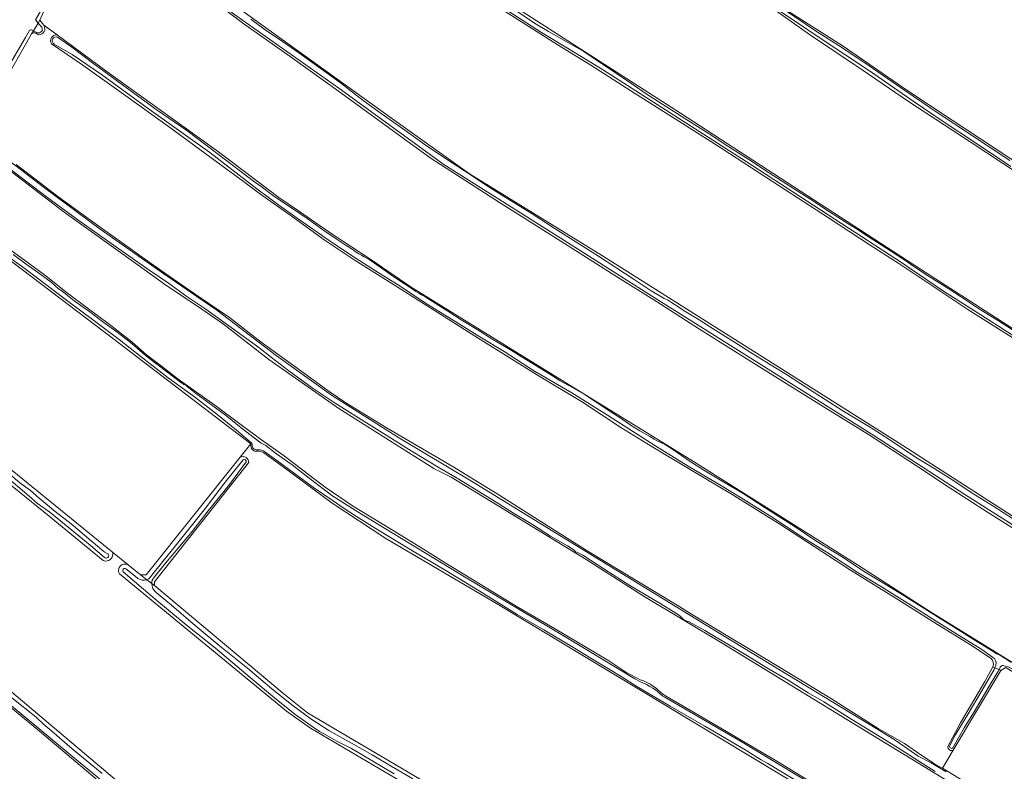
# Model space of a CAD drawing. Header units: metres. Extents: x 149984 to 156489, y 469398 to 478068.
# Tile 390 of 656: x 152178 to 152536, y 474138 to 474412. Entities that reach past the tile are written whole.
import ezdxf

# ---------------------------------------------------------------- set-up
doc = ezdxf.new("R2010")
doc.units = ezdxf.units.M
doc.header["$LTSCALE"] = 0.75
for name, color, linetype, lineweight in [('B-WE-GR-GRAS-GV', 252, 'Continuous', 13), ('B-WE-OG-TERREIN_OEVER-GV', 252, 'Continuous', 18), ('B-WE-OG-WATER-GV', 252, 'Continuous', 18), ('B-WE-OG-WATER_KANAAL-GV', 252, 'Continuous', 18), ('B-WE-OG-WATER_SLOOT-GV', 252, 'Continuous', 18)]:
    doc.layers.add(name, color=color, linetype=linetype, lineweight=lineweight)

msp = doc.modelspace()

# ---------------------------------------------------------------- linework, layer by layer
at = {"layer": 'B-WE-GR-GRAS-GV', "flags": 128}
for points in [[(152268.56, 474540.209), (152267.031, 474541.295), (152263.135, 474543.535), (152260.832, 474544.86), (152259.955, 474543.859), (152259.14, 474542.927), (152234.689, 474500.241), (152234.812, 474500.134), (152236.269, 474498.872), (152236.576, 474498.606), (152241.922, 474494.841), (152259.964, 474482.134), (152329.48, 474434.9), (152418.323, 474377.622), (152505.67, 474320.751), (152592.786, 474264.705), (152604.853, 474256.942), (152683.492, 474205.242), (152714.191, 474185.572), (152729.799, 474175.182), (152733.251, 474172.984), (152734.92, 474172.317), (152739.608, 474178.567), (152741.487, 474181.072)], [(152270.97, 474542.712), (152276.786, 474538.693), (152286.064, 474531.557), (152295.792, 474524.372), (152306.416, 474516.155), (152306.619, 474516.007), (152346.266, 474487.416), (152369.012, 474472.675), (152409.517, 474446.219), (152418.808, 474440.594), (152428.803, 474434.197), (152438.492, 474427.627), (152444.489, 474423.377), (152447.416, 474421.465), (152455.975, 474415.74), (152477.581, 474402.035), (152500.321, 474386.312), (152517.294, 474375.051), (152548.526, 474354.475)], [(152541.315, 474355.699), (152524.19, 474366.905), (152501.377, 474381.842), (152484.858, 474393.209), (152465.32, 474406.29), (152452.774, 474415.13), (152444.399, 474421.064), (152423.563, 474434.725), (152411.272, 474442.092), (152393.411, 474453.739), (152386.06, 474458.566), (152371.673, 474467.66), (152353.988, 474478.867), (152338.221, 474489.873), (152320.111, 474502.636), (152305.502, 474513.123), (152291.396, 474523.287), (152282.911, 474530.013), (152275.65, 474535.171), (152268.682, 474539.59)], [(152232.587, 474496.42), (152208.085, 474452.428), (152209.979, 474450.196), (152214.828, 474446.704), (152238.704, 474429.51), (152313.047, 474375.852), (152341.502, 474355.528), (152389.92, 474325.628), (152497.596, 474257.608), (152592.924, 474196.197), (152695.143, 474131.359), (152700.911, 474128.32), (152702.418, 474127.742)], [(152549.307, 474289.424), (152522.965, 474306.081), (152497.836, 474322.795), (152487.408, 474329.49), (152471.806, 474339.708), (152454.553, 474350.848), (152433.374, 474364.752), (152420.355, 474372.998), (152400.265, 474385.766), (152385.707, 474395.136), (152373.378, 474402.686), (152361.735, 474410.1), (152348.56, 474418.491), (152344.575, 474421.056), (152322.758, 474436.129), (152297.445, 474453.245), (152275.97, 474467.783), (152258.323, 474479.268), (152239.928, 474491.863)], [(152207.614, 474447.142), (152205.786, 474447.665), (152186.463, 474414.763), (152185.027, 474411.499), (152186.463, 474409.671), (152191.25, 474406.178), (152191.294, 474406.146), (152209.572, 474392.698), (152250.046, 474363.583), (152271.974, 474346.867), (152279.154, 474342.091), (152291.794, 474333.337), (152305.489, 474324.311), (152320.251, 474314.248), (152367.943, 474284.724), (152423.04, 474250.648), (152482.706, 474213.046), (152509.732, 474195.682), (152557.648, 474166.044), (152610.255, 474132.818)], [(152546.501, 474221.919), (152530.155, 474232.247), (152515.777, 474241.506), (152504.216, 474249.115), (152486.729, 474260.497), (152471.284, 474270.094), (152455.785, 474279.699), (152442.264, 474288.261), (152425.187, 474298.859), (152409.61, 474308.99), (152394.423, 474318.516), (152374.766, 474331.041), (152352.429, 474345.077), (152327.5, 474361.104), (152311.156, 474372.981), (152294.569, 474385.058), (152276.138, 474398.256), (152259.759, 474409.856), (152245.027, 474420.831), (152227.004, 474433.569), (152217.786, 474439.789), (152212.805, 474443.34)], [(152191.25, 474406.178), (152186.463, 474409.671)], [(152181.985, 474406.565), (152181.314, 474405.477), (152162.484, 474372.41)], [(152184.518, 474406.237), (152183.501, 474406.734)], [(152531.406, 474178.939), (152523.905, 474183.808), (152510.969, 474191.938), (152496.45, 474200.937), (152480.243, 474211.022), (152466.975, 474219.755), (152454.79, 474227.599), (152437.174, 474238.644), (152423.014, 474247.025), (152407.564, 474256.323), (152396.607, 474263.094), (152382.304, 474272.502), (152366.275, 474282.17), (152344.585, 474295.644), (152327.433, 474306.53), (152310.916, 474317.06), (152299.866, 474323.937), (152288.498, 474331.527), (152277.029, 474339.818), (152265.049, 474348.396), (152259.146, 474352.703), (152250.523, 474359.03), (152241.382, 474365.68), (152234.023, 474371.161), (152225.828, 474377.189), (152215.489, 474384.534), (152200.62, 474395.158), (152189.229, 474402.86)], [(152516.322, 474133.859), (152478.884, 474156.613), (152433.507, 474184.527), (152405.065, 474201.46), (152383.898, 474214.954), (152334.818, 474244.985), (152328.468, 474248.16), (152293.939, 474269.988), (152268.407, 474287.847), (152251.871, 474300.679), (152243.933, 474306.236), (152230.439, 474315.364), (152220.748, 474322.23), (152193.892, 474341.545), (152169.316, 474360.256), (152161.016, 474365.657), (152159.652, 474366.168), (152158.515, 474365.429), (152151.124, 474352.241), (152149.418, 474349.129)], [(152176.424, 474358.882), (152191.544, 474347.238), (152206.983, 474336.077), (152219.548, 474327.042), (152221.453, 474325.74), (152230.55, 474319.346), (152242.754, 474310.821), (152254.079, 474303.177), (152265.542, 474294.131), (152276.53, 474286.243), (152283.512, 474281.217), (152290.4, 474276.205), (152296.455, 474272.08), (152311.478, 474262.82), (152335.709, 474248.646), (152352.568, 474238.27), (152370.143, 474227.12), (152384.966, 474217.809), (152401.209, 474207.927), (152417.077, 474198.315), (152422.291, 474194.983), (152435.56, 474187.078), (152443.627, 474182.143), (152458.174, 474173.394), (152473.257, 474164.127), (152490.233, 474153.412), (152499.909, 474147.878), (152505.872, 474143.75), (152511.514, 474139.968), (152513.705, 474138.949), (152517.611, 474145.471)], [(152171.363, 474329.84), (152179.885, 474323.716), (152186.649, 474318.739), (152195.029, 474311.998), (152202.229, 474306.729), (152210.29, 474300.76), (152218.461, 474294.271), (152223.793, 474289.52), (152229.256, 474285.455), (152235.327, 474280.747), (152248.672, 474271.259), (152258.306, 474264.031), (152265.686, 474258.524), (152273.662, 474252.996), (152278.055, 474249.588), (152283.965, 474245.035), (152289.247, 474241.117), (152298.88, 474234.495), (152313.034, 474225.863), (152324.663, 474218.783), (152332.63, 474213.741), (152347.561, 474204.595), (152359.015, 474197.591), (152372.441, 474189.821), (152384.058, 474182.89), (152391.871, 474178.218), (152398.816, 474173.657), (152400.647, 474172.656), (152401.551, 474172.223), (152402.791, 474171.541), (152403.661, 474171.151), (152404.62, 474170.813), (152405.575, 474170.407), (152406.531, 474169.898), (152407.346, 474169.475), (152408.154, 474168.946), (152409.412, 474168.044), (152410.012, 474167.491), (152411.7, 474166.024), (152412.89, 474165.258), (152433.019, 474153.552), (152453.986, 474141.099), (152467.28, 474132.932)], [(152208.073, 474214.546), (152188.339, 474230.749), (152117.06, 474288.614), (152115.076, 474288.534), (152088.882, 474241.147), (152088.882, 474239.719), (152119.203, 474213.049), (152170.907, 474169.908), (152226.121, 474123.196)], [(152261.785, 474257.108), (152257.927, 474252.259)], [(152261.068, 474250.215), (152261.015, 474250.16), (152226.725, 474206.821), (152226.725, 474205.551), (152273.953, 474165.864), (152282.446, 474159.117), (152374.125, 474105.062), (152468.66, 474047.754), (152470.565, 474047.436), (152500.332, 474101.246), (152503.585, 474107.126), (152373.331, 474185.628), (152351.265, 474198.963), (152311.021, 474222.617), (152291.495, 474235.555), (152273.572, 474248.752), (152266.519, 474253.823), (152265.871, 474254.185), (152265.266, 474254.357), (152264.691, 474254.423), (152264.063, 474254.444)], [(152230.717, 474113.631), (152184.853, 474152.37), (152088.552, 474232.019), (152086.568, 474233.738), (152084.716, 474233.738), (152083.448, 474232.416), (152061.962, 474195.639), (152061.697, 474193.654), (152067.236, 474188.331), (152099.418, 474159.842), (152152.954, 474115.452)], [(152217.114, 474212.996), (152211.413, 474217.637)], [(152316.56, 474134.057), (152283.51, 474153.517), (152274.858, 474159.709), (152213.965, 474209.707)], [(152605.905, 474132.646), (152590.85, 474141.827), (152575.574, 474151.346), (152549.425, 474167.776), (152538.77, 474174.436), (152536.781, 474175.563), (152535.017, 474174.534), (152517.611, 474145.471), (152513.705, 474138.949), (152554.121, 474114.138)], [(152515.686, 474146.774), (152520.322, 474155.384), (152529.081, 474170.465), (152531.996, 474175.89)]]:
    msp.add_lwpolyline(points, dxfattribs=at)
at = {"layer": 'B-WE-GR-GRAS-GV'}
for points in [[(152186.463, 474409.671, -0.6157182), (152184.518, 474406.237)], [(152183.501, 474406.734, 0.373779), (152181.985, 474406.565)], [(152189.229, 474402.86, -0.6358889), (152191.25, 474406.178)], [(152261.904, 474255.995, -0.0167832), (152261.785, 474257.108)], [(152264.063, 474254.444, -0.430819), (152261.904, 474255.995)], [(152257.927, 474252.259, -0.5657664), (152261.068, 474250.215)], [(152211.413, 474217.637, -0.6239945), (152208.073, 474214.546)], [(152213.965, 474209.707, -0.7632579), (152217.114, 474212.996)], [(152531.996, 474175.89, 0.3400821), (152531.406, 474178.939)], [(152517.611, 474145.471, -0.5852408), (152515.686, 474146.774)]]:
    msp.add_lwpolyline(points, format="xyb", dxfattribs=at)
at = {"layer": 'B-WE-GR-GRAS-GV', "flags": 128}
msp.add_lwpolyline([(152257.927, 474252.259), (152261.785, 474257.108), (152211.938, 474295.288), (152168.44, 474328.149), (152147.803, 474343.071), (152146.056, 474342.833), (152118.831, 474295.288), (152118.91, 474293.938), (152142.14, 474274.038), (152211.413, 474217.637), (152217.114, 474212.996), (152221.622, 474209.325), (152223.765, 474209.325)], close=True, dxfattribs=at)
at = {"layer": 'B-WE-OG-TERREIN_OEVER-GV', "flags": 128}
for points in [[(152268.682, 474539.59), (152275.65, 474535.171), (152282.911, 474530.013), (152291.396, 474523.287), (152305.502, 474513.123), (152320.111, 474502.636), (152338.221, 474489.873), (152353.988, 474478.867), (152371.673, 474467.66), (152386.06, 474458.566), (152393.411, 474453.739), (152411.272, 474442.092), (152423.563, 474434.725), (152444.399, 474421.064), (152452.774, 474415.13), (152465.32, 474406.29), (152484.858, 474393.209), (152501.377, 474381.842), (152524.19, 474366.905), (152541.315, 474355.699)], [(152734.612, 474171.71), (152734.92, 474172.317), (152733.251, 474172.984), (152729.799, 474175.182), (152714.191, 474185.572), (152683.492, 474205.242), (152604.853, 474256.942), (152592.786, 474264.705), (152505.67, 474320.751), (152418.323, 474377.622), (152329.48, 474434.9), (152259.964, 474482.134), (152241.922, 474494.841)], [(152239.928, 474491.863), (152258.323, 474479.268), (152275.97, 474467.783), (152297.445, 474453.245), (152322.758, 474436.129), (152344.575, 474421.056), (152348.56, 474418.491), (152361.735, 474410.1), (152373.378, 474402.686), (152385.707, 474395.136), (152400.265, 474385.766), (152420.355, 474372.998), (152433.374, 474364.752), (152454.553, 474350.848), (152471.806, 474339.708), (152487.408, 474329.49), (152497.836, 474322.795), (152522.965, 474306.081), (152549.307, 474289.424)], [(152377.133, 474401.275), (152367.733, 474406.978), (152357.171, 474413.87), (152347.096, 474420.222), (152342.062, 474423.639), (152336.278, 474427.452), (152327.337, 474433.735), (152317.965, 474439.92), (152307.375, 474447.362), (152299.29, 474452.814), (152291.106, 474458.211), (152283.154, 474463.58), (152272.692, 474470.506), (152259.401, 474479.454), (152250.158, 474485.769), (152244.397, 474489.661), (152241.064, 474491.783)], [(152204.825, 474448.734), (152188.394, 474420.338), (152183.376, 474411.649), (152184.405, 474410.491), (152185.027, 474411.499), (152186.463, 474414.763), (152205.786, 474447.665), (152206.173, 474448.467)], [(152702.418, 474127.742), (152700.911, 474128.32), (152695.143, 474131.359), (152592.924, 474196.197), (152497.596, 474257.608), (152389.92, 474325.628), (152341.502, 474355.528), (152313.047, 474375.852), (152238.704, 474429.51), (152214.828, 474446.704)], [(152763.716, 474212.311), (152764.089, 474212.886), (152762.176, 474212.684), (152706.962, 474249.619), (152679.693, 474267.524), (152668.599, 474275.106), (152659.926, 474280.772), (152621.285, 474305.876), (152618.456, 474307.734), (152605.446, 474316.341), (152591.124, 474326.728), (152566.087, 474343.188), (152548.526, 474354.475), (152517.294, 474375.051), (152500.321, 474386.312), (152477.581, 474402.035), (152455.975, 474415.74), (152447.416, 474421.465), (152444.489, 474423.377), (152438.492, 474427.627), (152428.803, 474434.197), (152418.808, 474440.594), (152409.517, 474446.219)], [(152212.805, 474443.34), (152217.786, 474439.789), (152227.004, 474433.569), (152245.027, 474420.831), (152259.759, 474409.856), (152276.138, 474398.256), (152294.569, 474385.058), (152311.156, 474372.981), (152327.5, 474361.104), (152352.429, 474345.077), (152374.766, 474331.041), (152394.423, 474318.516), (152409.61, 474308.99), (152425.187, 474298.859), (152442.264, 474288.261), (152455.785, 474279.699), (152471.284, 474270.094), (152486.729, 474260.497), (152504.216, 474249.115), (152515.777, 474241.506), (152530.155, 474232.247), (152546.501, 474221.919)], [(152708.749, 474120.542), (152702.362, 474124.823), (152693.67, 474130.157), (152683.057, 474136.619), (152674.219, 474142.616), (152666.383, 474147.37), (152658.035, 474152.49), (152652.055, 474156.758), (152636.507, 474166.567), (152596.425, 474191.504), (152558.04, 474215.657), (152521.874, 474238.636), (152488.712, 474260.179), (152446.932, 474286.422), (152406.719, 474311.62), (152374.471, 474332.249), (152332.169, 474358.883), (152293.915, 474386.693), (152256.705, 474412.935), (152225.109, 474435.653), (152214.011, 474443.095), (152213.425, 474443.465)], [(152538.659, 474358.224), (152526.406, 474366.327), (152513.265, 474375.068), (152503.347, 474381.779), (152487.459, 474392.784), (152469.59, 474404.711), (152460.166, 474411.024), (152445.344, 474421.014)], [(152353.805, 474418.131), (152365.128, 474410.437), (152370.208, 474407.362), (152378.369, 474402.793), (152383.163, 474400.064), (152386.142, 474398.091), (152394.291, 474392.629), (152400.556, 474388.346), (152405.805, 474384.704), (152413.154, 474379.999), (152421.187, 474374.875), (152428.802, 474370.051), (152435.863, 474365.381), (152443.204, 474360.752), (152450.356, 474356.067), (152458.116, 474351.04), (152465.45, 474346.365), (152472.542, 474341.695), (152479.928, 474336.909), (152482.059, 474335.697), (152487.027, 474332.422), (152493.393, 474328.311), (152498.878, 474324.785), (152502.484, 474322.297), (152507.629, 474318.792), (152513.684, 474315.035), (152520.335, 474310.763), (152527.17, 474306.214), (152534.118, 474301.938), (152540.903, 474297.582)], [(152456.211, 474415.284), (152467.445, 474407.664), (152477.091, 474401.566), (152487.051, 474394.902), (152500.031, 474385.951), (152512.183, 474377.677), (152524.677, 474369.342), (152538.29, 474360.324)], [(152186.463, 474409.671), (152185.027, 474411.499), (152184.405, 474410.491), (152185.715, 474409.017)], [(152261.781, 474411.903), (152267.09, 474408.005), (152273.37, 474403.707), (152279.273, 474399.636), (152287.928, 474393.401), (152294.428, 474388.728), (152302.803, 474382.213), (152309.241, 474377.566), (152317.887, 474371.41), (152325.377, 474366.048), (152332.694, 474361.132), (152339.657, 474356.582), (152347.28, 474351.46), (152354.848, 474346.751), (152364.289, 474340.921), (152372.312, 474335.708), (152380.518, 474330.469), (152388.427, 474325.484), (152401.45, 474317.038), (152407.241, 474313.118), (152412.417, 474310.061), (152413.547, 474309.609), (152414.285, 474309.132), (152415, 474308.648), (152416.319, 474307.749), (152420.198, 474305.24), (152425.05, 474302.303), (152430.173, 474299.024), (152437.986, 474294.141), (152443.64, 474290.531), (152450.73, 474286.163), (152456.955, 474282.352), (152464.556, 474277.46), (152477.402, 474269.145), (152487.712, 474262.903), (152494.551, 474258.566), (152503.911, 474252.243), (152510.975, 474247.989), (152517.532, 474243.863), (152524.215, 474239.353), (152531.996, 474234.548), (152539.589, 474229.696)], [(152179.776, 474405.263), (152173.952, 474395.195), (152163.654, 474376.963), (152160.783, 474371.873), (152161.685, 474370.648), (152162.484, 474372.41), (152181.314, 474405.477), (152181.985, 474406.565), (152182.652, 474407.648), (152182.238, 474407.875)], [(152181.196, 474407.744), (152179.776, 474405.263)], [(152184.084, 474406.912), (152182.842, 474407.544), (152182.652, 474407.648), (152181.985, 474406.565)], [(152183.501, 474406.734), (152184.518, 474406.237)], [(152610.255, 474132.818), (152557.648, 474166.044), (152509.732, 474195.682), (152482.706, 474213.046), (152423.04, 474250.648), (152367.943, 474284.724), (152320.251, 474314.248), (152305.489, 474324.311), (152291.794, 474333.337), (152279.154, 474342.091), (152271.974, 474346.867), (152250.046, 474363.583), (152209.572, 474392.698), (152191.294, 474406.146), (152191.25, 474406.178)], [(152191.444, 474405.338), (152196.629, 474401.641), (152204.654, 474395.664), (152215.055, 474387.93), (152227.391, 474378.929), (152238.468, 474371.281), (152250.002, 474362.515), (152262.811, 474352.844), (152265.6, 474350.923), (152270.132, 474347.526), (152274.234, 474344.748), (152277.748, 474342.344), (152282.303, 474339.222), (152288.389, 474334.872), (152292.885, 474331.835), (152296.238, 474329.667), (152297.145, 474329.069), (152298.138, 474328.434), (152299.08, 474327.804), (152299.763, 474327.32), (152300.613, 474326.725), (152301.178, 474326.393), (152302.085, 474325.862), (152303.093, 474325.308), (152303.871, 474324.917), (152304.977, 474324.328), (152306.862, 474322.94), (152313.944, 474317.989), (152317.842, 474315.403), (152320.659, 474313.481), (152321.976, 474312.687), (152323.02, 474312.017), (152323.949, 474311.47), (152324.444, 474311.184), (152325.373, 474310.741), (152327.966, 474308.971), (152333.592, 474305.526), (152338.382, 474302.274), (152344.198, 474298.78), (152350.004, 474295.15), (152356.439, 474291.424), (152360.695, 474288.735), (152365.626, 474285.695), (152371.643, 474281.919), (152374.492, 474280.102), (152377.432, 474278.458), (152377.829, 474278.215), (152383.194, 474275.176), (152387.977, 474272.021), (152393.724, 474268.25), (152397.074, 474266.063), (152400.729, 474263.61), (152403.556, 474261.906), (152407.181, 474259.84), (152408.719, 474258.78), (152409.573, 474258.282), (152410.774, 474257.688), (152412.512, 474257.007), (152415.486, 474254.995), (152421.847, 474250.628), (152426.786, 474247.528), (152434.138, 474243.124), (152441.158, 474239.041), (152449.173, 474233.807), (152460.011, 474226.864), (152467.97, 474221.534), (152477.488, 474215.64), (152484.974, 474210.656), (152492.26, 474206.344), (152498.437, 474202.593), (152502.687, 474199.942), (152511.958, 474194.083), (152518.018, 474190.288), (152525.194, 474185.742), (152531.217, 474182.039), (152533.511, 474180.53), (152534.073, 474180.348), (152534.382, 474180.241), (152534.65, 474180.075), (152535.145, 474179.745), (152536.166, 474179.13), (152538.645, 474177.549)], [(152189.229, 474402.86), (152200.62, 474395.158), (152215.489, 474384.534), (152225.828, 474377.189), (152234.023, 474371.161), (152241.382, 474365.68), (152250.523, 474359.03), (152259.146, 474352.703), (152265.049, 474348.396), (152277.029, 474339.818), (152288.498, 474331.527), (152299.866, 474323.937), (152310.916, 474317.06), (152327.433, 474306.53), (152344.585, 474295.644), (152366.275, 474282.17), (152382.304, 474272.502), (152396.607, 474263.094), (152407.564, 474256.323), (152423.014, 474247.025), (152437.174, 474238.644), (152454.79, 474227.599), (152466.975, 474219.755), (152480.243, 474211.022), (152496.45, 474200.937), (152510.969, 474191.938), (152523.905, 474183.808), (152531.406, 474178.939)], [(152531.978, 474179.417), (152528.03, 474182.13), (152518.226, 474188.29), (152511.389, 474192.518), (152501.786, 474198.614), (152491.522, 474205.006), (152482.666, 474210.409), (152472.268, 474217.107), (152462.488, 474223.276), (152451.066, 474230.755), (152440.381, 474237.472), (152432.076, 474242.529), (152421.055, 474248.981), (152409.003, 474256.485), (152391.676, 474267.513), (152378.688, 474275.669), (152365.118, 474283.632), (152354.052, 474290.783), (152345.235, 474296.073), (152336.533, 474301.608), (152326.063, 474308.064), (152315.205, 474315.165), (152308.191, 474319.543), (152300.166, 474324.683), (152291.578, 474330.39), (152280.796, 474337.849), (152272.023, 474344.048), (152266.717, 474348.079), (152265.584, 474348.856), (152246.931, 474363.276), (152224.044, 474379.548), (152207.508, 474391.719), (152196.813, 474398.981), (152190.211, 474402.814)], [(152731.819, 474171.112), (152726.368, 474174.894), (152716.629, 474181.372), (152706.059, 474188.254), (152697.41, 474193.641), (152690.949, 474197.84), (152686.492, 474200.923), (152662.224, 474216.879), (152637.139, 474233.176), (152618.392, 474245.293), (152590.505, 474263.657), (152567.601, 474278.415), (152547.361, 474291.541), (152527.619, 474304.119), (152514.124, 474312.732), (152502.254, 474320.743), (152499.093, 474322.957), (152442.222, 474360.044), (152389.888, 474393.547), (152377.133, 474401.275)], [(152162.484, 474372.41), (152161.685, 474370.648), (152161.914, 474370.336), (152163.295, 474369.071), (152164.423, 474367.926), (152170.995, 474362.483), (152186.738, 474350.444), (152206.968, 474335.303), (152230.134, 474319.061), (152249.439, 474305.782), (152271.024, 474289.345), (152291.248, 474274.905), (152315.987, 474259.163), (152342.181, 474243.552), (152376.593, 474222.352), (152431.441, 474188.777), (152493.592, 474150.915), (152496.507, 474149.134), (152502.408, 474144.945), (152504.89, 474143.281), (152509.568, 474140.808), (152515.092, 474137.614)], [(152169.316, 474360.256), (152193.892, 474341.545), (152220.748, 474322.23), (152230.439, 474315.364), (152243.933, 474306.236), (152251.871, 474300.679), (152268.407, 474287.847), (152293.939, 474269.988), (152328.468, 474248.16), (152334.818, 474244.985), (152383.898, 474214.954), (152405.065, 474201.46), (152433.507, 474184.527), (152478.884, 474156.613), (152516.322, 474133.859)], [(152511.014, 474137.658), (152505.152, 474141.512), (152498.263, 474145.828), (152490.003, 474150.946), (152480.646, 474156.638), (152470.477, 474163.072), (152464.836, 474166.417), (152457.472, 474171.012), (152449.787, 474175.486), (152443.27, 474179.549), (152438.267, 474182.493), (152431.366, 474186.512), (152427.2, 474189.064), (152421.408, 474192.195), (152420.297, 474192.662), (152419.866, 474192.837), (152419.666, 474192.927), (152419.352, 474193.158), (152419.005, 474193.476), (152418.658, 474193.8), (152418.192, 474194.294), (152417.582, 474194.773), (152416.592, 474195.351), (152411.13, 474198.754), (152399.819, 474205.508), (152390.809, 474211.375), (152382.77, 474216.511), (152380.827, 474217.47), (152380.122, 474217.789), (152379.524, 474218.314), (152378.994, 474218.762), (152378.136, 474219.309), (152377.165, 474219.956), (152370.948, 474223.465), (152364.367, 474227.679), (152357.548, 474231.817), (152352.197, 474235.247), (152337.602, 474244.237), (152330.659, 474248.227), (152320.254, 474254.622), (152310.717, 474260.481), (152301.011, 474266.655), (152292.493, 474271.978), (152284.184, 474277.538), (152275.719, 474283.78), (152269.306, 474288.576), (152264.803, 474292.203), (152254.651, 474299.57), (152245.505, 474306.18), (152238.586, 474310.774), (152231.862, 474315.62), (152224.269, 474320.724), (152213.816, 474328.17), (152206.68, 474333.169), (152198.79, 474338.707), (152187.467, 474347.1), (152173.12, 474358.078)], [(152554.121, 474114.138), (152513.705, 474138.949), (152511.514, 474139.968), (152505.872, 474143.75), (152499.909, 474147.878), (152490.233, 474153.412), (152473.257, 474164.127), (152458.174, 474173.394), (152443.627, 474182.143), (152435.56, 474187.078), (152422.291, 474194.983), (152417.077, 474198.315), (152401.209, 474207.927), (152384.966, 474217.809), (152370.143, 474227.12), (152352.568, 474238.27), (152335.709, 474248.646), (152311.478, 474262.82), (152296.455, 474272.08), (152290.4, 474276.205), (152283.512, 474281.217), (152276.53, 474286.243), (152265.542, 474294.131), (152254.079, 474303.177), (152242.754, 474310.821), (152230.55, 474319.346), (152221.453, 474325.74), (152219.548, 474327.042), (152206.983, 474336.077), (152191.544, 474347.238), (152176.424, 474358.882)], [(152467.28, 474132.932), (152453.986, 474141.099), (152433.019, 474153.552), (152412.89, 474165.258), (152411.7, 474166.024), (152410.012, 474167.491), (152409.412, 474168.044), (152408.154, 474168.946), (152407.346, 474169.475), (152406.531, 474169.898), (152405.575, 474170.407), (152404.62, 474170.813), (152403.661, 474171.151), (152402.791, 474171.541), (152401.551, 474172.223), (152400.647, 474172.656), (152398.816, 474173.657), (152391.871, 474178.218), (152384.058, 474182.89), (152372.441, 474189.821), (152359.015, 474197.591), (152347.561, 474204.595), (152332.63, 474213.741), (152324.663, 474218.783), (152313.034, 474225.863), (152298.88, 474234.495), (152289.247, 474241.117), (152283.965, 474245.035), (152278.055, 474249.588), (152273.662, 474252.996), (152265.686, 474258.524), (152258.306, 474264.031), (152248.672, 474271.259), (152235.327, 474280.747), (152229.256, 474285.455), (152223.793, 474289.52), (152218.461, 474294.271), (152210.29, 474300.76), (152202.229, 474306.729), (152195.029, 474311.998), (152186.649, 474318.739), (152179.885, 474323.716), (152171.363, 474329.84)], [(152168.44, 474328.149), (152211.938, 474295.288), (152261.785, 474257.108)], [(152261.646, 474257.851), (152256.589, 474262.154), (152249.511, 474267.955), (152241.372, 474274.234), (152231.701, 474281.215), (152221.846, 474288.849), (152213.919, 474295.203), (152204.65, 474302.041), (152195.188, 474309.069), (152184.156, 474317.491), (152179.616, 474320.856), (152172.241, 474326.278)], [(152175.305, 474326.105), (152180.065, 474322.622), (152184.937, 474319.12), (152189.132, 474316.022), (152191.825, 474313.63), (152193.009, 474312.841), (152195.073, 474311.142), (152197.519, 474309.275), (152203.149, 474305.172), (152207.949, 474301.597), (152212.642, 474298.148), (152217.929, 474294.164), (152222.42, 474290.251), (152225.016, 474288.051), (152231.138, 474283.51), (152236.7, 474279.251), (152237.454, 474278.786), (152237.757, 474278.766), (152238.157, 474278.531), (152238.681, 474278.061), (152241.711, 474275.637), (152248.048, 474270.94), (152253.148, 474267.162), (152258.304, 474262.949), (152261.981, 474260.101), (152265.638, 474257.362), (152266.551, 474256.866), (152267.239, 474256.499), (152267.917, 474256.08), (152268.677, 474255.461), (152269.35, 474254.893), (152270.331, 474254.116), (152275.31, 474250.558), (152276.91, 474249.456), (152283.091, 474244.588), (152291.69, 474238.105), (152302.141, 474231.491), (152340.242, 474208.34), (152375.96, 474187.041), (152401.691, 474171.416), (152403.524, 474170.488), (152405.942, 474169.369), (152407.099, 474168.691), (152408.238, 474168.091), (152409.158, 474167.427), (152410.041, 474166.764), (152411.928, 474165.199), (152412.341, 474164.948), (152440.178, 474148.744), (152474.782, 474127.906)], [(152116.074, 474290.329), (152115.076, 474288.534), (152117.06, 474288.614), (152188.339, 474230.749), (152208.073, 474214.546)], [(152208.599, 474215.738), (152203.364, 474220.171), (152188.671, 474232.171), (152184.205, 474235.429), (152181.124, 474238.067), (152177.043, 474241.558), (152170.106, 474247.404), (152164.897, 474251.482), (152156.138, 474258.507), (152146.408, 474266.577), (152135.95, 474275.175), (152132.435, 474277.587), (152128.648, 474280.534), (152124.246, 474284.035), (152121.582, 474286.479), (152119.173, 474288.695), (152118.044, 474289.5), (152116.622, 474290.204), (152116.074, 474290.329)], [(152211.413, 474217.637), (152142.14, 474274.038)], [(152264.063, 474254.444), (152264.691, 474254.423), (152265.266, 474254.357), (152265.871, 474254.185), (152266.519, 474253.823), (152273.572, 474248.752), (152291.495, 474235.555), (152311.021, 474222.617), (152351.265, 474198.963), (152373.331, 474185.628), (152503.585, 474107.126), (152506.367, 474105.153), (152640.59, 474023.714), (152706.234, 473983.709), (152738.222, 473963.865), (152764.257, 473946.165), (152791.641, 473926.4), (152794.578, 473923.384), (152794.895, 473921.4), (152795.569, 473922.94)], [(152463.983, 474132.29), (152450.15, 474140.559), (152447.67, 474141.94), (152446.075, 474142.946), (152442.506, 474145.178), (152433.012, 474150.78), (152427.194, 474154.223), (152414.59, 474161.506), (152402.458, 474168.687), (152396.704, 474172.289), (152392.642, 474174.698), (152384.999, 474179.384), (152378.789, 474183.316), (152368.492, 474189.347), (152358.801, 474194.867), (152346.578, 474202.532), (152332.794, 474210.922), (152321.366, 474217.737), (152308.142, 474225.834), (152300.348, 474230.656), (152295.469, 474233.774), (152291.84, 474236.354), (152284.69, 474241.227), (152273.183, 474249.753), (152267.352, 474254.015), (152266.318, 474254.543), (152265.314, 474254.902), (152264.105, 474254.939)], [(152169.113, 474250.224), (152177.702, 474242.946), (152181.648, 474240.085), (152184.804, 474237.276), (152190.538, 474232.433), (152196.364, 474227.931), (152203.723, 474221.719), (152208.274, 474217.93), (152208.696, 474217.622), (152209.516, 474217.2)], [(152257.927, 474252.259), (152223.765, 474209.325), (152221.622, 474209.325), (152223.943, 474207.609)], [(152224.928, 474208.12), (152226.254, 474209.819), (152233.806, 474219.18), (152240.637, 474227.666), (152245.306, 474233.639), (152252.933, 474243.7), (152259.035, 474251.304)], [(152225.746, 474206.275), (152226.725, 474205.551), (152226.725, 474206.821), (152261.015, 474250.16), (152261.068, 474250.215)], [(152260.161, 474250.525), (152254.057, 474242.351), (152245.839, 474232.133)], [(152085.698, 474235.484), (152084.716, 474233.738), (152086.568, 474233.738), (152088.552, 474232.019), (152184.853, 474152.37), (152230.717, 474113.631), (152235.472, 474109.284), (152248.115, 474099.347), (152257.083, 474092.601), (152264.264, 474087.457), (152282.333, 474075.412), (152315.904, 474054.889), (152388.847, 474011.503), (152455.098, 473973.024), (152461.344, 473969.12), (152461.615, 473966.377), (152462.996, 473969.023)], [(152207.903, 474134), (152196.961, 474142.992), (152185.302, 474152.807), (152172.46, 474163.424), (152160.332, 474173.502), (152148.69, 474183.448), (152136.725, 474193.283), (152123.303, 474204.144), (152110.181, 474215.482), (152098.079, 474224.976), (152092.235, 474229.84), (152089.475, 474232.437), (152086.709, 474234.915), (152086.147, 474235.316), (152085.698, 474235.484)], [(152245.839, 474232.133), (152240.471, 474225.167), (152230.727, 474213.617), (152226.782, 474208.696), (152225.913, 474207.379)], [(152314.08, 474136.818), (152298.453, 474146.052), (152293.115, 474148.802), (152288.943, 474151.19), (152286.895, 474152.241), (152284.572, 474153.874), (152277.871, 474158.607), (152270.424, 474164.565), (152261.563, 474171.99), (152248.993, 474182.697), (152238.333, 474191.119), (152226.924, 474200.572), (152215.366, 474210.466)], [(152216.335, 474211.6), (152219.719, 474208.85), (152220.74, 474208.041)], [(152223.943, 474207.609), (152221.622, 474209.325), (152217.114, 474212.996)], [(152213.965, 474209.707), (152274.858, 474159.709), (152283.51, 474153.517), (152316.56, 474134.057), (152368.286, 474103.63), (152437.607, 474061.694), (152497.028, 474026.517), (152498.568, 474025.566)], [(152471.638, 474046.871), (152470.565, 474047.436), (152468.66, 474047.754), (152374.125, 474105.062), (152282.446, 474159.117), (152273.953, 474165.864), (152226.725, 474205.551), (152225.746, 474206.275)], [(152227.339, 474202.966), (152232.886, 474198.28), (152240.856, 474191.556), (152250.299, 474183.611), (152260.68, 474175.339), (152269.526, 474167.887), (152277.206, 474161.606), (152283.702, 474156.927), (152290.195, 474152.706), (152298.46, 474148.018), (152305.974, 474143.766), (152312.893, 474139.598), (152320.834, 474134.998)], [(152532.793, 474175.532), (152531.996, 474175.89), (152529.081, 474170.465), (152520.322, 474155.384), (152515.686, 474146.774)], [(152516.382, 474147.182), (152518.316, 474150.92), (152522.654, 474158.1), (152528.207, 474167.3), (152532.53, 474174.897), (152532.793, 474175.532)], [(152517.611, 474145.471), (152535.017, 474174.534), (152534.306, 474174.853), (152533.829, 474174.05), (152530.36, 474168.215), (152525.575, 474160.081), (152521.6, 474153.609), (152517.518, 474146.358)], [(152531.996, 474175.89), (152532.793, 474175.532), (152533.193, 474176.5)], [(152534.6, 474175.347), (152534.306, 474174.853), (152535.017, 474174.534), (152536.781, 474175.563), (152538.77, 474174.436), (152549.425, 474167.776), (152575.574, 474151.346), (152590.85, 474141.827), (152605.905, 474132.646)], [(152686.011, 474083.73), (152540.11, 474174.627), (152537.68, 474175.827), (152536.228, 474176.253)], [(152226.121, 474123.196), (152170.907, 474169.908)], [(152174.779, 474164.548), (152183.711, 474157.498), (152186.437, 474154.825), (152189.381, 474152.371), (152196.797, 474145.938), (152207.705, 474137.027)]]:
    msp.add_lwpolyline(points, dxfattribs=at)
at = {"layer": 'B-WE-OG-TERREIN_OEVER-GV'}
for points in [[(152182.238, 474407.875, 0.294793), (152181.196, 474407.744)], [(152185.715, 474409.017, -0.6668186), (152184.084, 474406.912)], [(152184.518, 474406.237, 0.6157182), (152186.463, 474409.671)], [(152181.985, 474406.565, -0.373779), (152183.501, 474406.734)], [(152191.25, 474406.178, 0.6358889), (152189.229, 474402.86)], [(152190.211, 474402.814, -0.9316944), (152191.444, 474405.338)], [(152262.365, 474256.723, 0.2432769), (152261.646, 474257.851)], [(152261.785, 474257.108, 0.0167832), (152261.904, 474255.995)], [(152261.904, 474255.995, 0.430819), (152264.063, 474254.444)], [(152264.105, 474254.939, -0.5204148), (152262.365, 474256.723)], [(152261.068, 474250.215, 0.5657664), (152257.927, 474252.259)], [(152259.035, 474251.304, -0.742529), (152260.161, 474250.525)], [(152208.073, 474214.546, 0.6239945), (152211.413, 474217.637)], [(152209.516, 474217.2, -1.2184763), (152208.599, 474215.738)], [(152217.114, 474212.996, 0.7632579), (152213.965, 474209.707)], [(152215.366, 474210.466, -0.8867793), (152216.335, 474211.6)], [(152220.74, 474208.041, 0.2342318), (152223.943, 474207.609)], [(152223.943, 474207.609, 0.0769504), (152224.928, 474208.12)], [(152225.913, 474207.379, 0.0682908), (152225.746, 474206.275)], [(152225.746, 474206.275, 0.2358886), (152227.339, 474202.966)], [(152531.406, 474178.939, -0.3400821), (152531.996, 474175.89)], [(152533.193, 474176.5, 0.3169274), (152531.978, 474179.417)], [(152534.905, 474176.008, 0.0964217), (152534.6, 474175.347)], [(152536.228, 474176.253, 0.2469553), (152534.905, 474176.008)], [(152515.686, 474146.774, 0.5852408), (152517.611, 474145.471)], [(152517.518, 474146.358, -0.86882), (152516.382, 474147.182)]]:
    msp.add_lwpolyline(points, format="xyb", dxfattribs=at)
at = {"layer": 'B-WE-OG-WATER-GV', "flags": 128}
for points in [[(152185.715, 474409.017), (152184.405, 474410.491), (152182.652, 474407.648), (152182.842, 474407.544), (152184.084, 474406.912)], [(152117.593, 474293.061), (152116.074, 474290.329), (152116.622, 474290.204), (152118.044, 474289.5), (152119.173, 474288.695), (152121.582, 474286.479), (152124.246, 474284.035), (152128.648, 474280.534), (152132.435, 474277.587), (152135.95, 474275.175), (152146.408, 474266.577), (152156.138, 474258.507), (152164.897, 474251.482), (152170.106, 474247.404), (152177.043, 474241.558), (152181.124, 474238.067), (152184.205, 474235.429), (152188.671, 474232.171), (152203.364, 474220.171), (152208.599, 474215.738)], [(152209.516, 474217.2), (152208.696, 474217.622), (152208.274, 474217.93), (152203.723, 474221.719), (152196.364, 474227.931), (152190.538, 474232.433), (152184.804, 474237.276), (152181.648, 474240.085), (152177.702, 474242.946), (152169.113, 474250.224), (152163.702, 474254.519), (152155.127, 474261.686), (152149.91, 474266.017), (152142.429, 474272.227), (152136.134, 474277.216), (152128.852, 474283.808), (152124.171, 474287.717), (152120.041, 474291.281), (152119.173, 474291.852), (152118.421, 474292.329), (152117.72, 474292.864), (152117.593, 474293.061)]]:
    msp.add_lwpolyline(points, dxfattribs=at)
at = {"layer": 'B-WE-OG-WATER-GV'}
for points in [[(152184.084, 474406.912, 0.6668186), (152185.715, 474409.017)], [(152208.599, 474215.738, 1.2184763), (152209.516, 474217.2)]]:
    msp.add_lwpolyline(points, format="xyb", dxfattribs=at)
at = {"layer": 'B-WE-OG-WATER_KANAAL-GV', "flags": 128}
for points in [[(152182.238, 474407.875), (152182.652, 474407.648), (152184.405, 474410.491), (152183.376, 474411.649), (152188.394, 474420.338), (152204.825, 474448.734)], [(152173.952, 474395.195), (152179.776, 474405.263), (152181.196, 474407.744)]]:
    msp.add_lwpolyline(points, dxfattribs=at)
at = {"layer": 'B-WE-OG-WATER_KANAAL-GV'}
msp.add_lwpolyline([(152181.196, 474407.744, -0.294793), (152182.238, 474407.875)], format="xyb", dxfattribs=at)
at = {"layer": 'B-WE-OG-WATER_SLOOT-GV', "flags": 128}
for points in [[(152241.064, 474491.783), (152244.397, 474489.661), (152250.158, 474485.769), (152259.401, 474479.454), (152272.692, 474470.506), (152283.154, 474463.58), (152291.106, 474458.211), (152299.29, 474452.814), (152307.375, 474447.362), (152317.965, 474439.92), (152327.337, 474433.735), (152336.278, 474427.452), (152342.062, 474423.639), (152347.096, 474420.222), (152357.171, 474413.87), (152367.733, 474406.978), (152377.133, 474401.275), (152389.888, 474393.547), (152442.222, 474360.044), (152499.093, 474322.957), (152502.254, 474320.743), (152514.124, 474312.732), (152527.619, 474304.119), (152547.361, 474291.541)], [(152213.425, 474443.465), (152214.011, 474443.095), (152225.109, 474435.653), (152256.705, 474412.935), (152293.915, 474386.693), (152332.169, 474358.883), (152374.471, 474332.249), (152406.719, 474311.62), (152446.932, 474286.422), (152488.712, 474260.179), (152521.874, 474238.636), (152558.04, 474215.657), (152596.425, 474191.504), (152636.507, 474166.567), (152652.055, 474156.758), (152658.035, 474152.49), (152666.383, 474147.37), (152674.219, 474142.616), (152683.057, 474136.619), (152693.67, 474130.157), (152702.362, 474124.823), (152708.749, 474120.542)], [(152445.344, 474421.014), (152460.166, 474411.024), (152469.59, 474404.711), (152487.459, 474392.784), (152503.347, 474381.779), (152513.265, 474375.068), (152526.406, 474366.327), (152538.659, 474358.224)], [(152540.903, 474297.582), (152534.118, 474301.938), (152527.17, 474306.214), (152520.335, 474310.763), (152513.684, 474315.035), (152507.629, 474318.792), (152502.484, 474322.297), (152498.878, 474324.785), (152493.393, 474328.311), (152487.027, 474332.422), (152482.059, 474335.697), (152479.928, 474336.909), (152472.542, 474341.695), (152465.45, 474346.365), (152458.116, 474351.04), (152450.356, 474356.067), (152443.204, 474360.752), (152435.863, 474365.381), (152428.802, 474370.051), (152421.187, 474374.875), (152413.154, 474379.999), (152405.805, 474384.704), (152400.556, 474388.346), (152394.291, 474392.629), (152386.142, 474398.091), (152383.163, 474400.064), (152378.369, 474402.793), (152370.208, 474407.362), (152365.128, 474410.437), (152353.805, 474418.131)], [(152538.29, 474360.324), (152524.677, 474369.342), (152512.183, 474377.677), (152500.031, 474385.951), (152487.051, 474394.902), (152477.091, 474401.566), (152467.445, 474407.664), (152456.211, 474415.284)], [(152539.589, 474229.696), (152531.996, 474234.548), (152524.215, 474239.353), (152517.532, 474243.863), (152510.975, 474247.989), (152503.911, 474252.243), (152494.551, 474258.566), (152487.712, 474262.903), (152477.402, 474269.145), (152464.556, 474277.46), (152456.955, 474282.352), (152450.73, 474286.163), (152443.64, 474290.531), (152437.986, 474294.141), (152430.173, 474299.024), (152425.05, 474302.303), (152420.198, 474305.24), (152416.319, 474307.749), (152415, 474308.648), (152414.285, 474309.132), (152413.547, 474309.609), (152412.417, 474310.061), (152407.241, 474313.118), (152401.45, 474317.038), (152388.427, 474325.484), (152380.518, 474330.469), (152372.312, 474335.708), (152364.289, 474340.921), (152354.848, 474346.751), (152347.28, 474351.46), (152339.657, 474356.582), (152332.694, 474361.132), (152325.377, 474366.048), (152317.887, 474371.41), (152309.241, 474377.566), (152302.803, 474382.213), (152294.428, 474388.728), (152287.928, 474393.401), (152279.273, 474399.636), (152273.37, 474403.707), (152267.09, 474408.005), (152261.781, 474411.903)], [(152538.645, 474177.549), (152536.166, 474179.13), (152535.145, 474179.745), (152534.65, 474180.075), (152534.382, 474180.241), (152534.073, 474180.348), (152533.511, 474180.53), (152531.217, 474182.039), (152525.194, 474185.742), (152518.018, 474190.288), (152511.958, 474194.083), (152502.687, 474199.942), (152498.437, 474202.593), (152492.26, 474206.344), (152484.974, 474210.656), (152477.488, 474215.64), (152467.97, 474221.534), (152460.011, 474226.864), (152449.173, 474233.807), (152441.158, 474239.041), (152434.138, 474243.124), (152426.786, 474247.528), (152421.847, 474250.628), (152415.486, 474254.995), (152412.512, 474257.007), (152410.774, 474257.688), (152409.573, 474258.282), (152408.719, 474258.78), (152407.181, 474259.84), (152403.556, 474261.906), (152400.729, 474263.61), (152397.074, 474266.063), (152393.724, 474268.25), (152387.977, 474272.021), (152383.194, 474275.176), (152377.829, 474278.215), (152377.432, 474278.458), (152374.492, 474280.102), (152371.643, 474281.919), (152365.626, 474285.695), (152360.695, 474288.735), (152356.439, 474291.424), (152350.004, 474295.15), (152344.198, 474298.78), (152338.382, 474302.274), (152333.592, 474305.526), (152327.966, 474308.971), (152325.373, 474310.741), (152324.444, 474311.184), (152323.949, 474311.47), (152323.02, 474312.017), (152321.976, 474312.687), (152320.659, 474313.481), (152317.842, 474315.403), (152313.944, 474317.989), (152306.862, 474322.94), (152304.977, 474324.328), (152303.871, 474324.917), (152303.093, 474325.308), (152302.085, 474325.862), (152301.178, 474326.393), (152300.613, 474326.725), (152299.763, 474327.32), (152299.08, 474327.804), (152298.138, 474328.434), (152297.145, 474329.069), (152296.238, 474329.667), (152292.885, 474331.835), (152288.389, 474334.872), (152282.303, 474339.222), (152277.748, 474342.344), (152274.234, 474344.748), (152270.132, 474347.526), (152265.6, 474350.923), (152262.811, 474352.844), (152250.002, 474362.515), (152238.468, 474371.281), (152227.391, 474378.929), (152215.055, 474387.93), (152204.654, 474395.664), (152196.629, 474401.641), (152191.444, 474405.338)], [(152190.211, 474402.814), (152196.813, 474398.981), (152207.508, 474391.719), (152224.044, 474379.548), (152246.931, 474363.276), (152265.584, 474348.856), (152266.717, 474348.079), (152272.023, 474344.048), (152280.796, 474337.849), (152291.578, 474330.39), (152300.166, 474324.683), (152308.191, 474319.543), (152315.205, 474315.165), (152326.063, 474308.064), (152336.533, 474301.608), (152345.235, 474296.073), (152354.052, 474290.783), (152365.118, 474283.632), (152378.688, 474275.669), (152391.676, 474267.513), (152409.003, 474256.485), (152421.055, 474248.981), (152432.076, 474242.529), (152440.381, 474237.472), (152451.066, 474230.755), (152462.488, 474223.276), (152472.268, 474217.107), (152482.666, 474210.409), (152491.522, 474205.006), (152501.786, 474198.614), (152511.389, 474192.518), (152518.226, 474188.29), (152528.03, 474182.13), (152531.978, 474179.417)], [(152515.092, 474137.614), (152509.568, 474140.808), (152504.89, 474143.281), (152502.408, 474144.945), (152496.507, 474149.134), (152493.592, 474150.915), (152431.441, 474188.777), (152376.593, 474222.352), (152342.181, 474243.552), (152315.987, 474259.163), (152291.248, 474274.905), (152271.024, 474289.345), (152249.439, 474305.782), (152230.134, 474319.061), (152206.968, 474335.303), (152186.738, 474350.444), (152170.995, 474362.483)], [(152173.12, 474358.078), (152187.467, 474347.1), (152198.79, 474338.707), (152206.68, 474333.169), (152213.816, 474328.17), (152224.269, 474320.724), (152231.862, 474315.62), (152238.586, 474310.774), (152245.505, 474306.18), (152254.651, 474299.57), (152264.803, 474292.203), (152269.306, 474288.576), (152275.719, 474283.78), (152284.184, 474277.538), (152292.493, 474271.978), (152301.011, 474266.655), (152310.717, 474260.481), (152320.254, 474254.622), (152330.659, 474248.227), (152337.602, 474244.237), (152352.197, 474235.247), (152357.548, 474231.817), (152364.367, 474227.679), (152370.948, 474223.465), (152377.165, 474219.956), (152378.136, 474219.309), (152378.994, 474218.762), (152379.524, 474218.314), (152380.122, 474217.789), (152380.827, 474217.47), (152382.77, 474216.511), (152390.809, 474211.375), (152399.819, 474205.508), (152411.13, 474198.754), (152416.592, 474195.351), (152417.582, 474194.773), (152418.192, 474194.294), (152418.658, 474193.8), (152419.005, 474193.476), (152419.352, 474193.158), (152419.666, 474192.927), (152419.866, 474192.837), (152420.297, 474192.662), (152421.408, 474192.195), (152427.2, 474189.064), (152431.366, 474186.512), (152438.267, 474182.493), (152443.27, 474179.549), (152449.787, 474175.486), (152457.472, 474171.012), (152464.836, 474166.417), (152470.477, 474163.072), (152480.646, 474156.638), (152490.003, 474150.946), (152498.263, 474145.828), (152505.152, 474141.512), (152511.014, 474137.658)], [(152172.241, 474326.278), (152179.616, 474320.856), (152184.156, 474317.491), (152195.188, 474309.069), (152204.65, 474302.041), (152213.919, 474295.203), (152221.846, 474288.849), (152231.701, 474281.215), (152241.372, 474274.234), (152249.511, 474267.955), (152256.589, 474262.154), (152261.646, 474257.851)], [(152474.782, 474127.906), (152440.178, 474148.744), (152412.341, 474164.948), (152411.928, 474165.199), (152410.041, 474166.764), (152409.158, 474167.427), (152408.238, 474168.091), (152407.099, 474168.691), (152405.942, 474169.369), (152403.524, 474170.488), (152401.691, 474171.416), (152375.96, 474187.041), (152340.242, 474208.34), (152302.141, 474231.491), (152291.69, 474238.105), (152283.091, 474244.588), (152276.91, 474249.456), (152275.31, 474250.558), (152270.331, 474254.116), (152269.35, 474254.893), (152268.677, 474255.461), (152267.917, 474256.08), (152267.239, 474256.499), (152266.551, 474256.866), (152265.638, 474257.362), (152261.981, 474260.101), (152258.304, 474262.949), (152253.148, 474267.162), (152248.048, 474270.94), (152241.711, 474275.637), (152238.681, 474278.061), (152238.157, 474278.531), (152237.757, 474278.766), (152237.454, 474278.786), (152236.7, 474279.251), (152231.138, 474283.51), (152225.016, 474288.051), (152222.42, 474290.251), (152217.929, 474294.164), (152212.642, 474298.148), (152207.949, 474301.597), (152203.149, 474305.172), (152197.519, 474309.275), (152195.073, 474311.142), (152193.009, 474312.841), (152191.825, 474313.63), (152189.132, 474316.022), (152184.937, 474319.12), (152180.065, 474322.622), (152175.305, 474326.105)], [(152264.105, 474254.939), (152265.314, 474254.902), (152266.318, 474254.543), (152267.352, 474254.015), (152273.183, 474249.753), (152284.69, 474241.227), (152291.84, 474236.354), (152295.469, 474233.774), (152300.348, 474230.656), (152308.142, 474225.834), (152321.366, 474217.737), (152332.794, 474210.922), (152346.578, 474202.532), (152358.801, 474194.867), (152368.492, 474189.347), (152378.789, 474183.316), (152384.999, 474179.384), (152392.642, 474174.698), (152396.704, 474172.289), (152402.458, 474168.687), (152414.59, 474161.506), (152427.194, 474154.223), (152433.012, 474150.78), (152442.506, 474145.178), (152446.075, 474142.946), (152447.67, 474141.94), (152450.15, 474140.559), (152463.983, 474132.29)], [(152259.035, 474251.304), (152252.933, 474243.7), (152245.306, 474233.639), (152240.637, 474227.666), (152233.806, 474219.18), (152226.254, 474209.819), (152224.928, 474208.12)], [(152225.913, 474207.379), (152226.782, 474208.696), (152230.727, 474213.617), (152240.471, 474225.167), (152245.839, 474232.133), (152254.057, 474242.351), (152260.161, 474250.525)], [(152094.802, 474231.723), (152090.217, 474235.776), (152088.599, 474236.846), (152087.491, 474237.758), (152087.208, 474238.171), (152085.698, 474235.484), (152086.147, 474235.316), (152086.709, 474234.915), (152089.475, 474232.437), (152092.235, 474229.84), (152098.079, 474224.976), (152110.181, 474215.482), (152123.303, 474204.144), (152136.725, 474193.283), (152148.69, 474183.448), (152160.332, 474173.502), (152172.46, 474163.424), (152185.302, 474152.807), (152196.961, 474142.992), (152207.903, 474134)], [(152207.705, 474137.027), (152196.797, 474145.938), (152189.381, 474152.371), (152186.437, 474154.825), (152183.711, 474157.498), (152174.779, 474164.548), (152166.423, 474171.537), (152159.539, 474177.537), (152155.139, 474181.083), (152148.731, 474186.68), (152140.585, 474193.165), (152130.209, 474201.489), (152121.744, 474208.517), (152112.355, 474216.561), (152103.244, 474224.265), (152094.802, 474231.723)], [(152215.366, 474210.466), (152226.924, 474200.572), (152238.333, 474191.119), (152248.993, 474182.697), (152261.563, 474171.99), (152270.424, 474164.565), (152277.871, 474158.607), (152284.572, 474153.874), (152286.895, 474152.241), (152288.943, 474151.19), (152293.115, 474148.802), (152298.453, 474146.052), (152314.08, 474136.818)], [(152220.74, 474208.041), (152219.719, 474208.85), (152216.335, 474211.6)], [(152225.746, 474206.275), (152223.943, 474207.609)], [(152223.943, 474207.609), (152225.746, 474206.275)], [(152320.834, 474134.998), (152312.893, 474139.598), (152305.974, 474143.766), (152298.46, 474148.018), (152290.195, 474152.706), (152283.702, 474156.927), (152277.206, 474161.606), (152269.526, 474167.887), (152260.68, 474175.339), (152250.299, 474183.611), (152240.856, 474191.556), (152232.886, 474198.28), (152227.339, 474202.966)], [(152534.306, 474174.853), (152532.793, 474175.532), (152532.53, 474174.897), (152528.207, 474167.3), (152522.654, 474158.1), (152518.316, 474150.92), (152516.382, 474147.182)], [(152517.518, 474146.358), (152521.6, 474153.609), (152525.575, 474160.081), (152530.36, 474168.215), (152533.829, 474174.05), (152534.306, 474174.853)], [(152533.193, 474176.5), (152532.793, 474175.532), (152534.306, 474174.853), (152534.6, 474175.347)], [(152536.228, 474176.253), (152537.68, 474175.827), (152540.11, 474174.627), (152686.011, 474083.73)]]:
    msp.add_lwpolyline(points, dxfattribs=at)
at = {"layer": 'B-WE-OG-WATER_SLOOT-GV'}
for points in [[(152191.444, 474405.338, 0.9316944), (152190.211, 474402.814)], [(152261.646, 474257.851, -0.2432769), (152262.365, 474256.723)], [(152262.365, 474256.723, 0.5204148), (152264.105, 474254.939)], [(152260.161, 474250.525, 0.742529), (152259.035, 474251.304)], [(152216.335, 474211.6, 0.8867793), (152215.366, 474210.466)], [(152223.943, 474207.609, -0.2342318), (152220.74, 474208.041)], [(152224.928, 474208.12, -0.0769504), (152223.943, 474207.609)], [(152225.746, 474206.275, -0.0682908), (152225.913, 474207.379)], [(152227.339, 474202.966, -0.2358886), (152225.746, 474206.275)], [(152531.978, 474179.417, -0.3169274), (152533.193, 474176.5)], [(152534.6, 474175.347, -0.0964217), (152534.905, 474176.008)], [(152534.905, 474176.008, -0.2469553), (152536.228, 474176.253)], [(152516.382, 474147.182, 0.86882), (152517.518, 474146.358)]]:
    msp.add_lwpolyline(points, format="xyb", dxfattribs=at)

doc.saveas('drawing.dxf')
